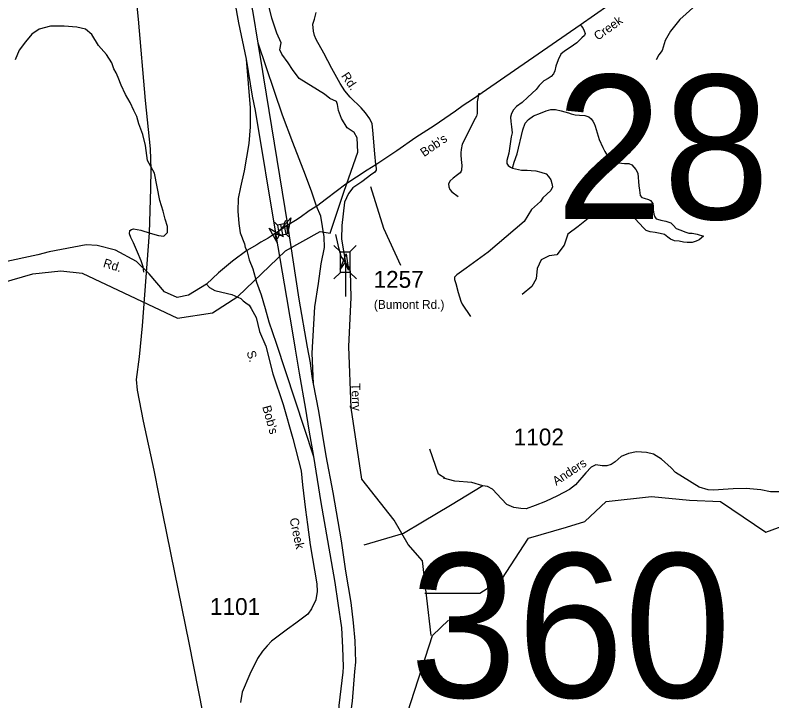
# Model space of a CAD drawing. Extents: x 884530 to 1028605, y 526725 to 653634.
# Drawn here: x 967812 to 973414, y 537805 to 542882 of the extents above; entities that cross this region are included whole.
import ezdxf

# ---------------------------------------------------------------- set-up
doc = ezdxf.new("R2010")
doc.units = 0
for name, color, linetype in [('Exist Hydrographic Creek Single Shore', 7, 'Continuous'), ('Exist Hydrographic Creek Single Shore Label', 7, 'Continuous'), ('Exist Road Non-System Type 51', 7, 'Continuous'), ('Exist Road Primary Interstate Ramp 1 Lane Attributed', 7, 'Continuous'), ('Exist Road Primary Interstate Structure Standard Bridge CELL', 7, 'Continuous'), ('Exist Road Primary NC Attributed', 7, 'Continuous'), ('Exist Road Primary US Divided Attributed', 7, 'Continuous'), ('Exist Road Secondary Structure Standard Bridge Attributed CELL', 7, 'Continuous'), ('Exist Road Secondary Structure Standard Bridge CELL', 7, 'Continuous'), ('Exist Road Secondary Structure Standard Bridge Number Label', 7, 'Continuous'), ('Exist Road Secondary Type 51 Attributed', 7, 'Continuous'), ('Exist Road Secondary Type 51 Label', 7, 'Continuous'), ('Exist Road Secondary Type 51 Number Label', 7, 'Continuous'), ('Exist Utilities Electrical Transmission Line', 7, 'Continuous')]:
    doc.layers.add(name, color=color, linetype=linetype)

msp = doc.modelspace()

# ---------------------------------------------------------------- linework, layer by layer
at = {"layer": 'Exist Hydrographic Creek Single Shore'}
for points in [[(970143.6, 541268.6), (970248.3, 541579.2), (970348, 541868.3), (970343.5, 541974.7), (970321.4, 542014.4), (970270.7, 542047.1), (970228.7, 542117.2), (970205.8, 542177.1), (970197.3, 542219.9), (970191.6, 542244.1), (970141.7, 542265.5), (970103.1, 542298.4), (969913.4, 542413.9), (969864.9, 542481), (969833.6, 542528.1), (969786.5, 542593.7), (969772.2, 542626.5), (969780.8, 542677.9), (969749.4, 542749.2), (969710.9, 542859.1), (969695.2, 542931.8), (969688.1, 543051.7), (969671, 543202.9)], [(967635.2, 540878.7), (967943.8, 540966.9), (968151.1, 540989), (968307.2, 540970.9), (969012.9, 540638.3), (969272.8, 540679), (969460.4, 540800), (969813.8, 541137.4), (970069, 541279.9), (970143.6, 541268.6)], [(970891.7, 538288.5), (970826.8, 538842.6), (970720.9, 538962.8), (970616.5, 539143.2), (970379.2, 539447.1), (970299.2, 539975.6), (970281.4, 540428.8), (970300.4, 540791.5), (970295, 540985.5), (970286.1, 541012.6), (970225, 541095.3), (970211.3, 541149), (970204.1, 541181.2), (970185, 541257.8)], [(970844.3, 538601.9), (971252.3, 538601.9), (971413.6, 538706.4), (971612.9, 539010.3), (971894.4, 539090.2), (972029.4, 539133.4), (972187.9, 539282.4), (972523, 539317.7), (972805.2, 539291.3), (973034.5, 539282.4), (973369.2, 539053.9), (973538.2, 539116.1)], [(970665.6, 537556.2), (970901.2, 538288.5), (971020, 538402.3)]]:
    msp.add_lwpolyline(points, dxfattribs=at)
at = {"layer": 'Exist Road Non-System Type 51'}
for points in [[(974109.1, 543185.7), (974070.7, 543178), (974024.5, 543157.1), (973974.5, 543141.5), (973907, 543111.2), (973871.7, 543106.8), (973762.9, 543093.1), (973409.7, 543077.8), (973188.3, 543087.3), (973131.3, 543078.8), (972994.4, 543027.4), (972920.2, 542996), (972851.7, 542956.1), (972731.9, 542850.5), (972663.4, 542764.9), (972623.5, 542693.6), (972600.6, 542621), (972577.9, 542588), (972557.9, 542550.9)], [(968764.5, 540979.5), (968759.2, 541018), (968755.3, 541034.3), (968744.9, 541062.4), (968718.6, 541128.6), (968687.7, 541196.5), (968668.4, 541236.5), (968659.4, 541263.1), (968661.7, 541288.1), (968673.6, 541296.2), (968686.8, 541299.6), (968741.4, 541290.4), (968812.1, 541267.6), (968873.7, 541251.7), (968912.4, 541247.1), (968939.8, 541272.2), (968939.8, 541317.8), (968921.5, 541372.5), (968907.8, 541431.8), (968882.8, 541509.2), (968844, 541712.1), (968791.5, 541805.6), (968775.6, 541917.2), (968757.4, 541999.3), (968727.8, 542076.8), (968711.8, 542131.6), (968689.8, 542175.5), (968663.9, 542236.4), (968629.3, 542294.5), (968597.9, 542364), (968575.1, 542421), (968559.1, 542455.2), (968543.1, 542484.9), (968527.2, 542528.2), (968488.5, 542589.8), (968429.2, 542658.1), (968379, 542740.2), (968333.4, 542778.9), (968268.2, 542793.4), (968174.2, 542799.9), (968073.6, 542799.9), (967989.3, 542778.9), (967934.5, 542742.4), (967888.9, 542685.5), (967841, 542623.9), (967811.6, 542551.6)], [(971999.7, 542804.5), (972014.3, 542788.8), (972024.2, 542767.1), (972032.1, 542747.5), (972027.2, 542732.7), (972006.5, 542714.1), (971969.3, 542677.5), (971919.7, 542642.2), (971877.8, 542616.8), (971852.1, 542593.2), (971830.9, 542550.9), (971815.2, 542505.2), (971807, 542470.3), (971798.1, 542446.7), (971780.5, 542429), (971758.8, 542414.3), (971726.3, 542396.6), (971691, 542362.2), (971668.4, 542330.8), (971607.5, 542274.7), (971564.2, 542235.4), (971522.9, 542205), (971500.4, 542180.4), (971485.6, 542153.9), (971478.7, 542127.3), (971482.6, 542093.9), (971485.6, 542054.6), (971491.5, 542011.7), (971483.7, 541981.6), (971466.2, 541859.5), (971452.8, 541805.9), (971452.8, 541783.5), (971461.7, 541770.1), (971479.7, 541756.7), (971494.5, 541749.8), (971495.5, 541749.4)], [(971244.8, 542305.2), (971231.7, 542241.6), (971231.7, 542207.3), (971231.7, 542154.9), (971227.7, 542134.7), (971217.6, 542116.6), (971120, 541926.8), (971112.7, 541888.8), (971111.2, 541863.9), (971112.1, 541842.3), (971114.2, 541814.8), (971115.1, 541788.3), (971118.1, 541771.5), (971116.7, 541733.6), (971114.8, 541727.5), (971106.3, 541715.6), (971086.6, 541699.8), (971055.1, 541675.3), (971031.5, 541655.6), (971019.7, 541633), (971021.8, 541612.3), (971028.7, 541591.7), (971044.3, 541574), (971090.5, 541540.6)], [(971494.4, 541749.4), (971494.5, 541749.8), (971506.2, 541793.7), (971527.9, 541855), (971571.1, 542033), (971586.8, 542082.1), (971611.4, 542110.6), (971649.8, 542136.2), (971699.9, 542156.7), (971743, 542173.7), (971778.2, 542184.3), (971811.3, 542184.3), (971854.4, 542173.7), (971909.5, 542159.6), (971927.8, 542151.5), (971957.3, 542144.8), (971990.6, 542141.3), (972028.6, 542138.4), (972058.2, 542128.5), (972076.6, 542114.4), (972087.8, 542097.6), (972098.4, 542079.9), (972106.9, 542059.4), (972135.2, 541962.2), (972163.3, 541902.9), (972178.2, 541872.6), (972197.9, 541840.5), (972220.4, 541820.4), (972240.9, 541804.8), (972279, 541790), (972322, 541784.4), (972353.8, 541783.7), (972377, 541774.5), (972391.2, 541757.1), (972406.9, 541740.1), (972421.3, 541711.4), (972430, 541618.3), (972434.4, 541587), (972438.9, 541548), (972451.1, 541533.3), (972469.3, 541526.3), (972499.8, 541517.1), (972515.9, 541509.3), (972532.3, 541486.9), (972534.3, 541467.8), (972535.7, 541440.9), (972540.6, 541407.7), (972547, 541388), (972556.1, 541375.3), (972568.1, 541371.1), (972590.7, 541365.4), (972629.5, 541356.3), (972666.9, 541344.3), (972685.2, 541325.2), (972706.4, 541302.7), (972740.2, 541290), (972769.9, 541278.7), (972799.5, 541268.8), (972824.9, 541267.4), (972860.1, 541259.7), (972906.7, 541244.9)], [(971494.4, 541749.4), (971559.2, 541734.5), (971603.1, 541734.5), (971630.9, 541733.2), (971665.4, 541729.2), (971702.7, 541719.9), (971742.5, 541706.6), (971761.1, 541688), (971777, 541662.8), (971785, 541636.3), (971789, 541611), (971778.4, 541583.1), (971717.5, 541529.5), (971700.6, 541502.2), (971633.6, 541442.3), (971580.4, 541354.7), (971314.1, 541127), (971151.5, 541010), (971082.5, 540958.9), (971071.8, 540950.9), (971065.2, 540942.9), (971063.8, 540936.3), (971065.2, 540924.4), (971073.1, 540896.4), (971091.7, 540830), (971111.6, 540763.6), (971120.2, 540743.1), (971182.6, 540650.1)], [(972906.7, 541244.9), (972875.7, 541218.8), (972853.7, 541208.2), (972824.9, 541198.3), (972787.5, 541198.3), (972759.3, 541201.1), (972727.6, 541208.9), (972692.2, 541211.7), (972662.6, 541223.7), (972644.4, 541237.8), (972618.2, 541257.6), (972587.9, 541266.7), (972550.5, 541273.7), (972513.8, 541278.7), (972484.2, 541288.5), (972465.1, 541304.8), (972399.5, 541377.4), (972294.6, 541441.2), (972272.6, 541472.3), (972229.8, 541480.9), (972189.9, 541463.7), (972104.3, 541415.2), (971978.8, 541318.2), (971904.6, 541261.1), (971876.1, 541178.4), (971821.9, 541107.1), (971764.8, 541101.3), (971704.9, 541070), (971676.4, 541007.2), (971667.9, 540930.1), (971636.5, 540873.1), (971565.2, 540813.2)], [(970991.8, 539454.4), (970945.2, 539483.6), (970881, 539669.7)], [(971273.3, 539397.5), (971034, 539250.5), (970828.7, 539129.1), (970687.7, 539044), (970393.5, 538958.5)]]:
    msp.add_lwpolyline(points, dxfattribs=at)
at = {"layer": 'Exist Road Primary Interstate Ramp 1 Lane Attributed'}
for points in [[(970043.2, 541469), (970007.7, 541571), (969961.1, 541696.7), (969867.3, 541938.3), (969792.1, 542141), (969611.3, 542674.2)], [(969521, 542557), (969552.3, 542195.8), (969550.9, 542056.4), (969541.7, 541931.9), (969507.3, 541729.2), (969478.9, 541609.5), (969464, 541524.3), (969460.7, 541430.3), (969468.8, 541339.8), (969476.9, 541270.9), (969509.3, 541189.5), (969514.6, 541162.8), (969527.1, 541139.6)], [(970020.7, 540153.1), (970009.9, 540378.9), (970031.2, 540723.2), (970057, 540894.5), (970076.2, 541040.4), (970102.9, 541161.4), (970098.9, 541240.5), (970074.6, 541394.6), (970043.2, 541469)], [(969527.1, 541139.6), (969543.2, 541071.8), (969570.6, 541004), (969598.4, 540904.2), (969633.7, 540810.3), (969662.1, 540709.7), (969690.7, 540612.7), (969744.4, 540453.8), (970021, 539615.1)]]:
    msp.add_lwpolyline(points, dxfattribs=at)
at = {"layer": 'Exist Road Primary Interstate Structure Standard Bridge CELL'}
for p, q in [((969754.4, 541327.9), (969732.9, 541349)), ((969803.7, 541336.6), (969816.7, 541363.8)), ((969792.4, 541257.5), (969779.2, 541332.3)), ((969754.5, 541225.9), (969767.5, 541253.1)), ((969838.8, 541240.7), (969817.3, 541261.8))]:
    msp.add_line(p, q, dxfattribs=at)
msp.add_lwpolyline([(969817.3, 541261.8), (969804.1, 541336.7), (969754.3, 541327.9), (969767.5, 541253.1)], close=True, dxfattribs=at)
at = {"layer": 'Exist Road Primary NC Attributed'}
for points in [[(970481.1, 541776.2), (970638, 541880.3), (970778.2, 541978.1), (970914.7, 542065.8), (971071.7, 542174.2), (971129.2, 542215.8), (971196.7, 542259.7), (971995.8, 542810.8), (972205.9, 542957.6), (972688, 543279.1), (972851.7, 543372.7), (972965.8, 543432.6), (973284.1, 543572.1), (973502.1, 543629.5), (973673.3, 543655.2), (973901.5, 543680.8), (974099.1, 543696)], [(970043.2, 541469), (970116.1, 541524.5), (970259.1, 541633), (970417.2, 541737.2), (970481.1, 541776.2)], [(969829.3, 541329), (969862.7, 541348.8), (969887.5, 541365.1), (969921.8, 541387.4), (969989.4, 541435.4), (970033.9, 541461.9), (970043.2, 541469)], [(969738.4, 541269.2), (969829.3, 541329)]]:
    msp.add_lwpolyline(points, dxfattribs=at)
at = {"layer": 'Exist Road Primary US Divided Attributed'}
for points in [[(969163.4, 544929.1), (969218.2, 544438.6), (969293.9, 543864.7), (969372.1, 543347.8), (969464.1, 542826.6), (969521, 542557)], [(969611.3, 542674.2), (969575, 542900.7), (969472.2, 543399.4), (969387, 543900.4), (969307.9, 544504.1), (969275.5, 544821.3), (969273, 544860.5)], [(969829.3, 541329), (969652.3, 542417.6), (969644.9, 542464.2), (969611.3, 542674.2)], [(969521, 542557), (969566.5, 542282.5), (969589.2, 542177.3), (969738.4, 541269.2)], [(970020.7, 540153.1), (970010.5, 540206.7), (969998.2, 540306.8), (969977.3, 540425.2), (969913.8, 540779.3), (969829.3, 541329)], [(969738.4, 541269.2), (969821, 540792.7), (969870.9, 540500.2), (969885.2, 540409.1), (969913.7, 540232.6), (969961.8, 539965.1), (969984.9, 539809.9), (970021, 539615.1)], [(969664, 536583.5), (969731.5, 536651.7), (969824.9, 536752.8), (969873.4, 536819.6), (969921.9, 536865.9), (969977, 536947.5), (970012.2, 537007), (970093.7, 537145.9), (970177.4, 537320), (970241.2, 537499.7), (970291.9, 537678.2), (970308.5, 537803), (970326.3, 538023.8), (970333.6, 538091.4), (970329.2, 538250.1), (970316, 538382.4), (970298.4, 538534.5), (970260.3, 538765.1), (970226.7, 538989.2), (970166.2, 539348.4), (970114.3, 539618.5), (970059.5, 539950), (970020.7, 540153.1)], [(970021, 539615.1), (970075.9, 539273.4), (970124.4, 538992), (970179, 538682.5), (970201.5, 538529.8), (970227.9, 538347.1), (970234.8, 538200), (970241.2, 538056.9), (970237.8, 538016.7), (970208.1, 537771.8), (970203.9, 537653.2), (970148.1, 537488), (970073.6, 537315.7), (969985.5, 537145.9), (969910.9, 537023.9), (969883.4, 536980.7), (969833.7, 536903.9), (969769.1, 536827.5), (969676.7, 536727.5), (969637.2, 536693.8)]]:
    msp.add_lwpolyline(points, dxfattribs=at)
at = {"layer": 'Exist Road Secondary Structure Standard Bridge Attributed CELL'}
for points in [[(969771.8, 541290.3), (969852.4, 541381.8), (969828.4, 541262.3), (969825.3, 541327.2)], [(969752.5, 541199.8), (969693, 541306.2), (969797.7, 541243.8), (969735.5, 541262.5)], [(970217.2, 541001.5), (970263.1, 541114.5), (970279.8, 540993.7), (970255.5, 541054)]]:
    msp.add_lwpolyline(points, close=True, dxfattribs=at)
at = {"layer": 'Exist Road Secondary Structure Standard Bridge CELL'}
for p, q in [((970219.8, 541128.7), (970171, 541177.5)), ((970288.8, 541128.7), (970337.6, 541177.5)), ((970170.7, 540928.8), (970219.4, 540977.6)), ((970338.8, 540928.8), (970290, 540977.6))]:
    msp.add_line(p, q, dxfattribs=at)
msp.add_lwpolyline([(970219.4, 540977.6), (970219.4, 541128.7), (970290, 541128.7), (970290, 540977.6)], close=True, dxfattribs=at)
at = {"layer": 'Exist Road Secondary Type 51 Attributed'}
for points in [[(970481.1, 541776.2), (970474, 541856.1), (970459.6, 542030.8), (970454, 542077.2), (970436.9, 542115.7), (970405.5, 542160), (970372.6, 542195.4), (970292.8, 542275.5), (970251.7, 542321.2), (970217.3, 542375.4), (970157.3, 542486.7), (970096, 542600.8), (970040.4, 542702.1), (970027.5, 542732.1), (970020.4, 542764.9), (970014.7, 542814.8), (970029, 542853.4), (970040.4, 542901.9)], [(970481.1, 541776.2), (970483.7, 541734.9), (970471.1, 541716.9), (970453.1, 541704.9), (970379.5, 541649.2), (970312.6, 541603), (970278.9, 541561.1), (970250.4, 541497.5), (970231.5, 541324.3), (970228.8, 541224.2), (970257.3, 541051.6)], [(969738.4, 541269.2), (969717.6, 541252.6), (969707.4, 541245.6), (969684.1, 541230.5), (969630.5, 541202), (969602, 541182.4), (969527.1, 541139.6)], [(969228.6, 540889.7), (969094.6, 540808.1), (969012.1, 540792.4), (968918.3, 540834.6), (968803.6, 540966.9), (968709.7, 541057.4), (968555.4, 541141.2), (968418.7, 541176.5), (968338.8, 541182.8), (968062.9, 541130.2), (967980.2, 541107.3), (967715.9, 541050.6)], [(969527.1, 541139.6), (969422, 541061.1), (969316.9, 540975.5), (969228.6, 540889.7)], [(970257.3, 541051.6), (970257.3, 540798.4)], [(969228.6, 540889.7), (969251.7, 540866.8), (969291.1, 540843.4), (969341.6, 540832.2), (969414.9, 540813.8), (969482.1, 540784.8), (969499.5, 540767.7), (969518.9, 540751.1), (969544.1, 540734.3), (969558.4, 540710.6), (969596.3, 540644.1), (969620, 540539.6), (969667.5, 540430.4), (969719.7, 540226.2), (969795.6, 539998.3), (969866.8, 539746.7), (969928.5, 539509.3), (969938, 539404.8), (969961.7, 539219.6), (969975.9, 539110.4), (969995.6, 538961.2), (970044.6, 538671.3), (970047.1, 538614.7), (970037.6, 538553), (970005.4, 538486.4), (969978.8, 538447.2), (969890.2, 538381), (969828.7, 538337.2), (969769, 538291.2), (969709.5, 538247.2), (969678.3, 538212.2), (969643, 538173.5), (969606.4, 538119.5), (969549, 538001.8), (969493, 537868.8), (969479, 537793.2)], [(973474.1, 539351.8), (973403.6, 539351.9), (973332.2, 539367.4), (973223, 539378.6), (973126.4, 539375.8), (973053.6, 539370.2), (972985, 539364.6), (972943, 539368.8), (972875.8, 539388.4), (972751.2, 539464), (972700.6, 539495.9), (972667.9, 539531.3), (972595.7, 539594.9), (972536.8, 539631.3), (972486.6, 539645.1), (972410.9, 539648.9), (972352.1, 539636.3), (972297.5, 539613.8), (972252.7, 539574.6), (972224.7, 539555), (972192.5, 539546.6), (972157.5, 539545.2), (972111.7, 539552.3), (972077.2, 539535.6), (972035.7, 539493.4), (971959, 539404.1), (971916.8, 539369.3), (971827, 539324.3), (971738.9, 539281.4), (971662.2, 539251.4), (971595.8, 539227.6), (971555.6, 539230.2), (971503, 539236.8), (971452.7, 539260), (971411.6, 539301.6), (971346.8, 539372.3), (971308.3, 539391.2), (971273.3, 539397.5), (971192.8, 539421.3), (971067.5, 539431.1), (970983.1, 539454.4)]]:
    msp.add_lwpolyline(points, dxfattribs=at)
at = {"layer": 'Exist Road Secondary Type 51 Label'}
msp.add_lwpolyline([(970666.5, 541028.5), (970541.3, 541302.6), (970445.7, 541610.8)], dxfattribs=at)
at = {"layer": 'Exist Utilities Electrical Transmission Line'}
msp.add_lwpolyline([(968380.1, 546444.8), (968426.9, 545948.9), (968473, 545429), (968485.2, 545320.5), (968519.1, 544966.9), (968537.6, 544750.3), (968582.1, 544298.3), (968629.6, 543768.4), (968722.2, 542852.6), (968775.3, 542250.2), (968810.9, 541892.8), (968815.6, 541738.4), (968812.7, 541598.7), (968803.3, 541270.7), (968751.7, 540582), (968729.6, 540352.6), (968707.8, 540185.2), (968715, 540105), (968759.3, 539877.2), (968838.8, 539514.3), (968876.4, 539326.7), (969018, 538621.5), (969096.6, 538234.4), (969270.5, 537359.8)], dxfattribs=at)

# ---------------------------------------------------------------- texts
at = {"layer": 'Exist Hydrographic Creek Single Shore Label'}
msp.add_text('Terry', height=65.62, rotation=272.2409, dxfattribs=at).set_placement((970300.5, 540155.8))
msp.add_text('Terry', height=65.62, rotation=272.2409, dxfattribs=at).set_placement((970300.5, 540155.8))
at = {"layer": 'Exist Road Secondary Structure Standard Bridge Number Label'}
for s, p in [('28', (971812.8, 541372.4)), ('360', (970733.1, 537830.3))]:
    msp.add_text(s, height=1066.27, dxfattribs=at).set_placement(p)
at = {"layer": 'Exist Road Secondary Type 51 Label'}
for s, rotation, p in [('Creek', 35.7014, (972125.8, 542692.2)), ('Rd.', 304.1126, (970223, 542432.2)), ("Bob's", 34.5866, (970839.1, 541830.5)), ('Rd.', 343.0375, (968458.5, 541019.2)), ('S.', 287.5716, (969524, 540386.7)), ("Bob's", 285.7286, (969640.2, 539982.4)), ('Anders', 33.4872, (971817.3, 539397.3)), ('Creek', 282.0855, (969842.5, 539153.3))]:
    msp.add_text(s, height=65.62, rotation=rotation, dxfattribs=at).set_placement(p)
msp.add_text('(Bumont Rd.)', height=65.617, dxfattribs=at).set_placement((970467.8, 540707.6))
at = {"layer": 'Exist Road Secondary Type 51 Number Label'}
for s, p in [('1257', (970464.8, 540863.4)), ('1102', (971502.7, 539696.3)), ('1101', (969254, 538441.2))]:
    msp.add_text(s, height=125, dxfattribs=at).set_placement(p)

doc.saveas('drawing.dxf')
